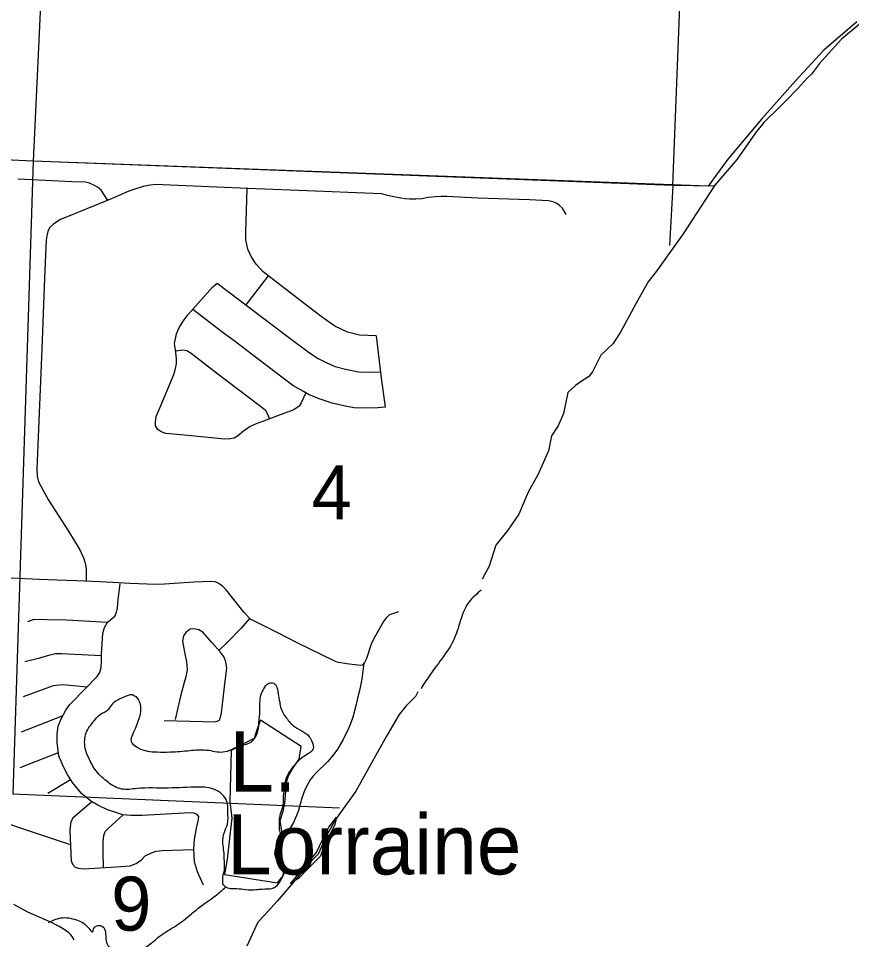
# Model space of a CAD drawing. Extents: x 1219626 to 1426462, y 456797 to 752399.
# Drawn here: x 1318437 to 1325379, y 526119 to 533789 of the extents above; entities that cross this region are included whole.
import ezdxf

# ---------------------------------------------------------------- set-up
doc = ezdxf.new("R2010")
doc.units = 0
for name, color, linetype in [('Lakes and Ponds', 7, 'Continuous'), ('Local Roads Paved', 7, 'Continuous'), ('Masks for Text', 7, 'Continuous'), ('Narrow River Creek and Branch and Slough', 7, 'Continuous'), ('Narrow River Creek and Branch and Slough Text', 7, 'Continuous'), ('Section Lines', 7, 'Continuous'), ('Section Numbers', 7, 'Continuous'), ('State Routes Highway Center Lines', 7, 'Continuous')]:
    doc.layers.add(name, color=color, linetype=linetype)

msp = doc.modelspace()

# ---------------------------------------------------------------- linework, layer by layer
at = {"layer": 'Lakes and Ponds'}
for points in [[(1325441.7, 533737), (1325295.9, 533615.4), (1325161.2, 533470.1), (1325110.8, 533414), (1325043.5, 533324.2), (1325009.8, 533290.5), (1324934.1, 533209.1), (1324830.3, 533102.5), (1324735, 533007.1), (1324698.5, 532973.4), (1324648, 532922.9), (1324577.9, 532836), (1324426.5, 532617.1), (1324240, 532400.4), (1323976.4, 531996.3), (1323794.1, 531743.8), (1323760.5, 531696.1), (1323684.8, 531595.1), (1323597.8, 531443.6), (1323454.8, 531181.1), (1323393.1, 531082.9), (1323334.2, 531026.8), (1323289.3, 530984.7), (1323219.2, 530847.2), (1323185.6, 530805.1), (1323135.1, 530771.4), (1323079, 530732.2), (1323014.5, 530673.2), (1322977.2, 530498.5), (1322935.1, 530397.5), (1322879.1, 530313.3), (1322853.8, 530189.8), (1322764.1, 529987.8), (1322682.8, 529844.7), (1322607, 529662.3)], [(1322607, 529662.3), (1322514.5, 529527.6), (1322413.5, 529404.2), (1322360.3, 529227.4), (1322301.4, 529120.8)], [(1321765.7, 528182.5), (1321746.1, 528143.2), (1321718.1, 528115.2), (1321667.6, 528064.7), (1321608.7, 527991.7), (1321502.4, 527812.3), (1321425.4, 527675), (1321248.8, 527353.6), (1321072.2, 527111)], [(1321072.2, 527111), (1320997, 526971.9), (1320935.5, 526831), (1320829.8, 526721), (1320757.9, 526632.2), (1320593, 526437.6), (1320487.3, 526323.4), (1320432.4, 526264.2), (1320339.4, 526065.4)], [(1318902.5, 526117.9), (1318884.4, 526145), (1318872.3, 526159.3), (1318856.5, 526174), (1318837.3, 526188.7), (1318817.6, 526202.4), (1318777.1, 526227), (1318749.3, 526241.8), (1318711.5, 526260), (1318558.3, 526327.1), (1318515.5, 526348.5), (1318398.3, 526412.2)]]:
    msp.add_lwpolyline(points, dxfattribs=at)
for points in [[(1322293, 529027.1), (1322192, 528931.7), (1322124.7, 528791.4), (1322071.4, 528631.5), (1321962, 528454.7), (1321858.3, 528311.6), (1321791, 528207.8)], [(1319445.7, 527973), (1319396.3, 527845.5), (1319375.8, 527767.3), (1319412.8, 527730.3), (1319437.4, 527713.8), (1319593.7, 527680.9), (1319700.6, 527680.9), (1319865.1, 527693.2), (1320004.9, 527697.4), (1320140.7, 527680.9), (1320292.8, 527734.4), (1320375.1, 527763.2), (1320424.4, 527829), (1320440.8, 527927.8), (1320449.1, 528026.5), (1320449.1, 528088.2), (1320457.3, 528154.1), (1320482, 528207.6), (1320523.1, 528252.8), (1320564.2, 528252.8), (1320601.2, 528166.4), (1320613.6, 528096.5), (1320625.9, 528038.9), (1320662.9, 527973), (1320728.7, 527899), (1320860.3, 527808.4), (1320885, 527763.2), (1320893.2, 527709.7), (1320827.4, 527652.1), (1320749.3, 527586.3), (1320699.9, 527524.5), (1320675.2, 527483.4), (1320658.8, 527434), (1320650.6, 527368.2), (1320642.4, 527290), (1320638.2, 527224.2), (1320617.7, 527166.6), (1320609.5, 527104.9), (1320613.6, 527014.3), (1320621.8, 526969.1), (1320597.1, 526907.4), (1320572.4, 526853.9), (1320597.1, 526771.6), (1320638.2, 526718.1), (1320642.4, 526668.7), (1320625.9, 526623.5), (1320597.1, 526578.2), (1320572.4, 526553.5), (1320556, 526545.3), (1320465.5, 526537.1), (1320416.2, 526532.9), (1320329.8, 526532.9), (1320255.8, 526541.2), (1320161.2, 526557.6), (1320140.7, 526582.3)], [(1320140.7, 526582.3), (1320140.7, 526639.9), (1320153, 526697.5), (1320153, 526771.6), (1320148.9, 526853.9), (1320140.7, 526919.7), (1320153, 527014.3), (1320177.7, 527080.2), (1320181.8, 527187.2), (1320173.5, 527269.4), (1320070.7, 527368.2), (1319935, 527388.8), (1319684.2, 527380.5), (1319425.1, 527376.4), (1319297.6, 527372.3), (1319186.6, 527425.8), (1319083.8, 527524.5), (1319022.1, 527631.5), (1318993.3, 527713.8), (1318989.2, 527779.6), (1319001.5, 527841.4), (1319067.3, 527940.1), (1319116.7, 527993.6), (1319186.6, 528034.7), (1319219.5, 528080), (1319322.3, 528141.7), (1319384, 528158.2), (1319437.4, 528112.9), (1319453.9, 528063.5), (1319445.7, 527973)]]:
    msp.add_spline(points, degree=3, dxfattribs=at)
at = {"layer": 'Local Roads Paved'}
for p, q in [((1320518.1, 531645.3), (1320332.3, 531403.9)), ((1318462.6, 527850.1), (1318808.8, 527984.8)), ((1318450, 527552.3), (1318770.3, 527676.5)), ((1318872, 527449.2), (1318681.1, 527335.7))]:
    msp.add_line(p, q, dxfattribs=at)
for points in [[(1319182.2, 532273.6), (1319126.6, 532358.7), (1319096.6, 532383.9), (1319065.7, 532401.8), (1319029.4, 532416.7), (1318997, 532424.5), (1318881, 532429.3), (1318661.5, 532439.9), (1318431.4, 532451.5)], [(1323001.7, 532155.2), (1322969.8, 532208.4), (1322944.6, 532231.6), (1322921.4, 532247), (1322892.4, 532260.6), (1322852.8, 532269.3), (1322696.1, 532277), (1322263.9, 532293.5), (1322009.6, 532305.1), (1321959.3, 532306), (1321910, 532303.1), (1321851.1, 532297.3), (1321798.8, 532286.7), (1321746.6, 532283.8), (1321696.3, 532282.8), (1321659.6, 532287.7), (1321623.8, 532292.5), (1321563.9, 532303.1), (1321501, 532317.6), (1321465.3, 532327.3), (1321391.8, 532332.1), (1321253.5, 532337.9), (1320912.2, 532350.5), (1320348.5, 532373.7), (1319701.6, 532400.8), (1319579.8, 532406.6), (1319518.9, 532398.9), (1319475.4, 532390.1), (1319432.8, 532375.6), (1319357.4, 532349.5), (1319219.2, 532288.6), (1319007.4, 532202.6), (1318787.9, 532115.5), (1318732.8, 532078.8), (1318695.1, 532044), (1318682.5, 532015), (1318674.8, 531978.2), (1318668, 531943.4), (1318653.5, 531628.2), (1318631.3, 531035.5), (1318606.1, 530437), (1318589.7, 530034.8), (1318591.6, 529977.7), (1318604.2, 529930.4), (1318620.6, 529898.4), (1318686.4, 529777.6), (1318853.7, 529520.4), (1318948.4, 529364.7), (1318979.4, 529298), (1318991.9, 529252.6), (1319001.6, 529206.1), (1319001.6, 529134.6), (1319000.1, 529103.2)], [(1321416.7, 531145.7), (1321278.4, 531152.5), (1321179.8, 531175.7), (1321073.4, 531226), (1320960.3, 531308.2), (1320818.2, 531414.5), (1320474.9, 531678.5), (1320418.8, 531741.4), (1320375.3, 531805.2), (1320348.2, 531867.1), (1320330.8, 531945.4), (1320331.8, 532009.2), (1320343.9, 532373.9)], [(1320832.2, 530670.6), (1320793, 530588.8), (1320774.7, 530561.7), (1320732.1, 530529.8), (1320596.7, 530480.5), (1320477.8, 530435.1), (1320416.9, 530411.9), (1320368.6, 530390.6), (1320313.4, 530352.9), (1320263.2, 530311.3), (1320233.2, 530292.9), (1320205.1, 530287.1), (1320152, 530286.2), (1320100.7, 530290), (1319849.3, 530316.1), (1319665.6, 530333.6), (1319626, 530347.1), (1319597, 530366.4), (1319579.6, 530397.4), (1319579.6, 530426.4), (1319585.4, 530474.7), (1319626, 530570.4), (1319730.4, 530823.8), (1319743.9, 530861.5), (1319752.6, 530912.7), (1319752.6, 530954.3), (1319748.8, 531006.5), (1319736.2, 531081.9), (1319753.6, 531163.2), (1319774.9, 531216.3), (1319816.5, 531279.2), (1319852.2, 531324.6), (1319938.3, 531420.3), (1320056.2, 531552.8), (1320094, 531583.8)], [(1320094, 531583.8), (1320677, 531143.8), (1320860.7, 531004.6), (1320934.2, 530956.2), (1321005.7, 530920.5), (1321076.3, 530890.5), (1321161.4, 530868.2), (1321271.6, 530846), (1321354.8, 530843.1), (1321453.7, 530845.4)], [(1321416.7, 531145.7), (1321460.2, 530792.8), (1321469.9, 530716.4), (1321492.1, 530552.1), (1321432.1, 530545.3), (1321327.7, 530543.4), (1321234.9, 530547.2), (1321159.5, 530559.8), (1321050.2, 530585.9), (1320949.7, 530617.8), (1320858.8, 530654.6), (1320812.4, 530682.6), (1320724.4, 530732.9), (1320480.7, 530916.6), (1320233.2, 531103.2), (1320130.7, 531179.6), (1319888.6, 531365.1)], [(1319746.3, 531021.4), (1319807.8, 531029.7), (1319839.7, 531023), (1319876.4, 531000.7), (1320088.2, 530839.2), (1320453.6, 530560.8), (1320492.3, 530528.9), (1320507.8, 530503.7), (1320528.1, 530454.3)], [(1321602.3, 528848.4), (1321527.9, 528823.3), (1321501.8, 528797.2), (1321479.5, 528767.2), (1321407, 528639.5), (1321383.8, 528598.9), (1321372.2, 528569), (1321336.4, 528460.7), (1321320, 528425.9), (1321300.2, 528405.1), (1321286.6, 528402.2), (1321172, 528414.7), (1321102.4, 528426.8), (1321085, 528432.6), (1320759.7, 528589.3), (1320598.7, 528673.4), (1320399, 528772), (1320371.5, 528788), (1320317.3, 528841.1), (1320283.9, 528883.7), (1320168.4, 529029.7), (1320136, 529062.6), (1320113.8, 529079.5), (1320090.6, 529093), (1320075.6, 529097.4), (1320039.8, 529099.8), (1319900.1, 529095), (1319777.3, 529086.3), (1319653, 529077.6), (1319598.4, 529075.6), (1319509.9, 529077.1), (1319365.9, 529083.8), (1319270.6, 529089.2), (1319117.9, 529098.8), (1318924.5, 529106.1), (1318759.1, 529112.4), (1318610.7, 529118.2), (1318258.8, 529132.7)], [(1319898.4, 526871.6), (1319903.2, 526950.9), (1319921.6, 527045.6), (1319933.2, 527104.6), (1319939, 527140.4), (1319927.4, 527160.7), (1319901.3, 527171.3), (1319867.5, 527173.2), (1319469.1, 527152), (1319372.4, 527152), (1319307.6, 527157.8), (1319247.7, 527176.1), (1319179, 527198.4), (1319098.8, 527238), (1319036.9, 527274.8), (1318963.4, 527334.7), (1318886.1, 527426.6), (1318844.5, 527493.3), (1318805.8, 527569.7), (1318773.9, 527649.9), (1318759.4, 527756.3), (1318760.4, 527831.7), (1318769.1, 527894.6), (1318794.2, 527956.4), (1318831.9, 528029.9), (1318864.8, 528076.3), (1318999.2, 528212.7), (1319093.9, 528310.3), (1319114.2, 528343.2), (1319126.8, 528384.8), (1319127.8, 528444.7), (1319128.7, 528498.9), (1319139.4, 528667.1), (1319154.9, 528717.4), (1319180, 528761.9), (1319206.1, 528784.1), (1319239.9, 528813.1), (1319253.5, 528844), (1319262.2, 528879.8), (1319268, 528949.4), (1319283.4, 529080)], [(1319178.3, 528758.9), (1318836.7, 528777.3), (1318680.1, 528782.2), (1318566, 528783.1), (1318511.9, 528765.7)], [(1320364, 528795.3), (1320290.5, 528710.1), (1320170.1, 528585.9), (1320107.2, 528527.3)], [(1319651.8, 527942.9), (1320078.2, 527933.2), (1320112.1, 527946.8), (1320119.8, 527971.9), (1320128.5, 528007.7), (1320136.3, 528080.2), (1320149.8, 528198.2), (1320156.6, 528248.4), (1320173, 528379), (1320165.3, 528430.2), (1320151.7, 528470.8), (1320118.9, 528514.3), (1320051.2, 528589.8), (1319971.9, 528678.7), (1319940, 528699), (1319897.4, 528707.7), (1319866.5, 528704.8), (1319830.7, 528675.8), (1319813.3, 528646.8), (1319803.6, 528604.3), (1319821, 528511.4), (1319837.5, 528430.2), (1319841.4, 528364.5), (1319832.6, 528307.4), (1319817.2, 528259.1)], [(1318490.6, 528434.1), (1318615.3, 528466), (1318688.8, 528488.2), (1318746.8, 528500.8), (1318795.2, 528500.8), (1319128.5, 528484.4)], [(1321315.7, 528421.4), (1321297.1, 528288.8), (1321281.6, 528204.5), (1321262.6, 528129.6), (1321250.6, 528077.1), (1321223.1, 527971.3), (1321206.7, 527924.9), (1321189.5, 527881), (1321143.1, 527785.5), (1321094, 527705.5), (1321057.9, 527654.7), (1321010.6, 527597.9), (1320918.5, 527508.5), (1320890.1, 527477.5), (1320867.7, 527449.1), (1320850.5, 527419.8), (1320823.9, 527364.8), (1320797.2, 527295.9), (1320783.4, 527246.9), (1320769.7, 527193.6), (1320753.3, 527152.3), (1320729.2, 527093.8), (1320702.6, 527053.3), (1320671.6, 527009.9), (1320618.2, 526933.7)], [(1319007.9, 528221.7), (1318894.8, 528233), (1318804.8, 528238.8), (1318725.5, 528233), (1318643.4, 528201.1), (1318476.1, 528141.1)], [(1319817.2, 528259.1), (1319788.2, 528145), (1319741.8, 527950.6)], [(1319049.7, 527267.1), (1318890.9, 527130.7), (1318873.5, 527099.8), (1318866.7, 527058.2), (1318864.8, 527027.2), (1318875.4, 526774.9), (1318887, 526745.9), (1318910.2, 526721.7), (1318935.4, 526713), (1318981.8, 526708.2), (1319252.5, 526723.6), (1319368.5, 526734.3), (1319416.9, 526753.6), (1319463.3, 526783.6), (1319493.3, 526815.5), (1319544.5, 526841.6), (1319584.2, 526854.2), (1319635.4, 526861.9), (1319719.5, 526864.8), (1319898.5, 526870)], [(1318869.8, 526908.6), (1317953.5, 527213.4)], [(1319146.4, 526717.6), (1319144.2, 526851.3), (1319143.2, 526936.4), (1319149.1, 526985.7), (1319158.7, 527017.6), (1319191.6, 527051.4), (1319217.7, 527075.6), (1319309.8, 527157.6)], [(1319978.7, 526570.9), (1319929.3, 526682.1), (1319905.2, 526765.2), (1319898.4, 526871.6)]]:
    msp.add_lwpolyline(points, dxfattribs=at)
at = {"layer": 'Masks for Text'}
for points in [[(1320453, 527945.6), (1320424.3, 527864.2), (1320400.4, 527792.4), (1320340.5, 527763.6), (1320208.9, 527694.2), (1320196.9, 527267.9), (1320216.1, 527129), (1320196.9, 526985.4), (1320175.4, 526789), (1320153.9, 526662.1), (1320594.3, 526592.6), (1320642.1, 526650.1), (1320661.3, 526700.4), (1320623, 526762.6), (1320594.3, 526824.9), (1320591.9, 526877.6), (1320618.2, 526911.1), (1320632.5, 526951.8), (1320632.3, 527019.8), (1320617.9, 527110.6), (1320641.5, 527188.7), (1320657.8, 527254), (1320665.1, 527352.1), (1320668.5, 527421.2), (1320687.6, 527481.1), (1320721.1, 527540.9), (1320776.2, 527619.9), (1320792.9, 527727.7)], [(1321087.3, 527138.6), (1321073, 527076.3), (1321025.1, 526980.6), (1320974.8, 526880), (1320953.3, 526812.9), (1320836, 526695.6), (1320776.2, 526633.3), (1320704.4, 526583), (1320802.5, 526707.6), (1320919.8, 526844.1), (1320970, 526949.4), (1321022.7, 527054.8)]]:
    msp.add_lwpolyline(points, close=True, dxfattribs=at)
at = {"layer": 'Narrow River Creek and Branch and Slough'}
msp.add_spline([(1318686, 526260.2), (1318787.7, 526299.1), (1318853.5, 526299.1), (1318919.3, 526282.7), (1318976.9, 526258), (1319022.1, 526212.7), (1319055, 526183.9), (1319067.3, 526216.9), (1319137.3, 526229.2), (1319161.9, 526179.8), (1319166, 526122.2), (1319182.5, 526068.7), (1319235.9, 526035.8), (1319293.5, 525986.4), (1319351.1, 525949.4), (1319384, 525937.1), (1319445.7, 526002.9), (1319544.4, 526089.3), (1319618.4, 526151), (1319741.8, 526229.2), (1319877.5, 526332.1), (1319963.8, 526402), (1320079, 526484.3), (1320162.7, 526555.9)], degree=3, dxfattribs=at)
at = {"layer": 'Section Lines'}
for p, q in [((1318805, 537844.9), (1318561, 532601.4)), ((1323888.2, 532397.9), (1324100, 537633.7)), ((1318561, 532601.4), (1313282.5, 532838.8)), ((1318561, 532601.4), (1318391.1, 527331.6)), ((1323888.2, 532397.9), (1318561, 532601.4)), ((1323888.2, 532397.9), (1323862.5, 531896.8)), ((1324237.1, 532392.4), (1323888.2, 532397.9)), ((1318391.1, 527331.6), (1321111.4, 527215.9))]:
    msp.add_line(p, q, dxfattribs=at)
at = {"layer": 'State Routes Highway Center Lines'}
for p, q in [((1318561, 532601.4), (1315887.5, 532721.6)), ((1324184.2, 532393.2), (1318561, 532601.4))]:
    msp.add_line(p, q, dxfattribs=at)
msp.add_lwpolyline([(1325420.9, 533761.4), (1325147.9, 533523.5), (1324910.2, 533268), (1324628.4, 532950.8), (1324346.6, 532616), (1324184.2, 532393.2)], dxfattribs=at)

# ---------------------------------------------------------------- texts
at = {"layer": 'Narrow River Creek and Branch and Slough Text'}
for s, p in [('L.', (1320194.9, 527351.5)), ('Lorraine', (1320174.7, 526661.2))]:
    msp.add_text(s, height=500, rotation=0.00035, dxfattribs=at).set_placement(p)
at = {"layer": 'Section Numbers'}
for s, p in [('4', (1320880, 529617.7)), ('9', (1319209.5, 526193.1))]:
    msp.add_text(s, height=450, rotation=0.00035, dxfattribs=at).set_placement(p)

doc.saveas('drawing.dxf')
